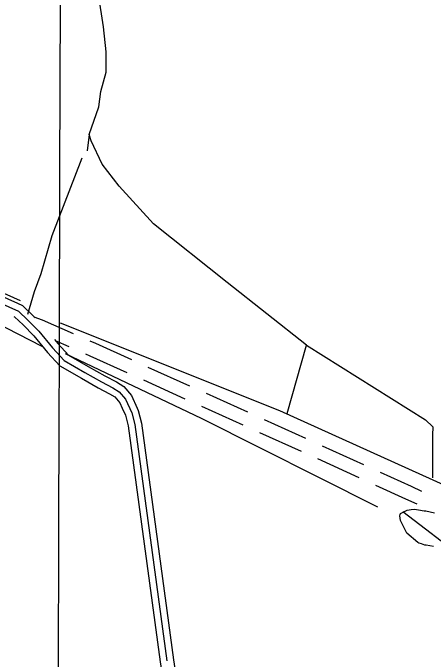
# Model space of a CAD drawing. Extents: x 3161665 to 3199565, y 885729 to 911164.
# Drawn here: x 3171034 to 3171958, y 901525 to 902946 of the extents above; entities that cross this region are included whole.
import ezdxf

# ---------------------------------------------------------------- set-up
doc = ezdxf.new("R2010")
doc.units = 0
for name, color, linetype in [('V-GRID-MAJR', 7, 'Continuous'), ('V-ROAD-CNTR', 7, 'Continuous'), ('V-SITE-VEGE', 7, 'Continuous'), ('V-TOPO-SHOR', 7, 'Continuous')]:
    doc.layers.add(name, color=color, linetype=linetype)

msp = doc.modelspace()

# ---------------------------------------------------------------- linework, layer by layer
at = {"layer": 'V-GRID-MAJR'}
msp.add_spline([(3171102.7, 891181.041), (3171121.2120000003, 897241.873), (3171139.73, 903304.649), (3171158.249, 909367.4720000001), (3171158.255, 909369.371)], degree=3, dxfattribs=at)
at = {"layer": 'V-ROAD-CNTR'}
for p, q in [((3171331.1283614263, 902167.0352003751), (3171422.2287310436, 902125.795545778)), ((3171321.2156299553, 902138.5918432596), (3171412.315999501, 902097.352188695)), ((3171458.6695375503, 902109.3011378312), (3171549.805458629, 902068.139957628)), ((3171448.7577610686, 902080.8598889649), (3171539.8936821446, 902039.6987087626)), ((3171586.25982706, 902051.6754855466), (3171677.395748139, 902010.5143053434)), ((3171576.3480505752, 902023.2342366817), (3171667.483971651, 901982.0730564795)), ((3171713.833704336, 901994.0137177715), (3171804.7784848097, 901952.4319283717)), ((3171703.9166851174, 901965.5609321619), (3171794.861465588, 901923.979142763))]:
    msp.add_line(p, q, dxfattribs=at)
for points in [[(3169857.7202477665, 902981.670008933), (3169814.040335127, 902935.243101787), (3169797.723367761, 902912.4731473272), (3169793.026377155, 902898.2781757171), (3169792.8283775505, 902885.3192016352), (3169796.6283699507, 902873.4612253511), (3169807.838347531, 902862.0292482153), (3170111.8287395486, 902716.6235390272), (3170628.808705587, 902477.1240180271), (3171046.465870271, 902289.8703925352), (3171066.923829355, 902270.2294318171), (3171091.3927804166, 902245.777480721), (3171121.437720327, 902208.8805545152), (3171146.731669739, 902181.4296094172), (3171192.1195789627, 902155.2066618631), (3171228.947505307, 902134.691702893), (3171254.1654548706, 902121.1997298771), (3171267.824427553, 902112.5907470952), (3171282.046399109, 902096.0737801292), (3171295.570372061, 902066.4598393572), (3171302.0833590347, 902040.8318906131), (3171372.6682178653, 901520.4499313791)], [(3169841.939279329, 902862.3452475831), (3170118.217726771, 902730.195511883), (3170635.029693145, 902490.7729907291), (3171044.0628750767, 902307.3863575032)], [(3171044.0628750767, 902307.3863575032), (3171054.9768532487, 902302.4933672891), (3171077.4208083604, 902280.9454103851), (3171083.077532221, 902275.2925150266)], [(3171036.199890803, 902278.0344162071), (3171037.954887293, 902277.2474177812), (3171056.4268503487, 902259.5134532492), (3171080.2468027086, 902235.7105008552), (3171110.0957430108, 902199.0535741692), (3171137.2486887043, 902169.5846331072), (3171184.7175937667, 902142.159687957), (3171221.7595196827, 902121.5257292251), (3171246.618469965, 902108.225755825), (3171257.924447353, 902101.099770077), (3171269.2874246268, 902087.9027964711), (3171274.4764142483, 902076.5418191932)], [(3171080.271800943, 902277.1400081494), (3171098.4445821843, 902270.8107529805), (3171166.9069518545, 902240.7263874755)], [(3171125.8606103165, 902227.2044147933), (3171132.7796976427, 902218.707534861), (3171156.2146507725, 902193.2745857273), (3171199.5215641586, 902168.2536357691), (3171236.1354909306, 902147.8576765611), (3171261.712439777, 902134.1737039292), (3171277.724407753, 902124.081724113), (3171294.8053735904, 902104.244763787), (3171307.385348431, 902076.6968188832)], [(3171126.807219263, 902225.5786734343), (3171157.005625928, 902212.3086112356)], [(3171203.527102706, 902224.6344232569), (3171215.884418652, 902219.2042575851), (3171294.68821358, 902183.5310622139)], [(3171193.62577354, 902196.2166484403), (3171203.6635813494, 902191.8057424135), (3171284.7754821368, 902155.0877050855)], [(3171274.4764142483, 902076.5418191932), (3171281.365400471, 902061.456849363), (3171287.3343885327, 902037.966896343), (3171357.8232475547, 901518.2909356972), (3171414.910133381, 901150.4756713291), (3171444.267074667, 900965.6450409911), (3171454.918053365, 900890.0301922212), (3171461.888039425, 900816.2613397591), (3171465.016033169, 900758.0274562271), (3171471.857019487, 900680.5106112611), (3171474.434014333, 900597.4577773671), (3171474.630013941, 900508.9259544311), (3171475.7650116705, 900428.5221152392), (3171477.060009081, 900314.828342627), (3171467.626027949, 900119.5087332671), (3171451.753059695, 899962.9710463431), (3171430.6191019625, 899788.0113962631)], [(3171307.537348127, 902076.362819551), (3171309.775343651, 902071.4628293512), (3171316.832329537, 902043.6968848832), (3171387.513188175, 901522.6089270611), (3171444.5460741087, 901155.1296620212), (3171473.9370153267, 900970.091032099), (3171484.719993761, 900893.5341852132), (3171491.8119795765, 900818.4773353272), (3171494.9459733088, 900760.1514519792), (3171501.8169595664, 900682.2966076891), (3171504.431954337, 900597.9557763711), (3171504.629953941, 900509.1719539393), (3171505.7629516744, 900428.904114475), (3171507.067949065, 900314.2743437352), (3171497.5519680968, 900117.2707377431), (3171481.5710000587, 899959.6590529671), (3171460.3830424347, 899784.2554037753)], [(3171841.156396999, 901935.7992126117), (3171909.2564749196, 901904.6624823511), (3171932.123776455, 901894.2669973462)], [(3171831.2393777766, 901907.3464270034), (3171896.811525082, 901877.3655176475), (3171922.2092579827, 901865.8196974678)]]:
    msp.add_lwpolyline(points, dxfattribs=at)
at = {"layer": 'V-SITE-VEGE'}
msp.add_lwpolyline([(3171958.709000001, 901772.5129999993), (3171942.684000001, 901775.1459999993), (3171940.015000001, 901775.1399999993), (3171931.9990000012, 901778.4599999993), (3171926.658000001, 901779.7829999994), (3171923.983000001, 901781.1119999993), (3171899.9110000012, 901801.7499999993), (3171891.197000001, 901819.0819999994), (3171886.501000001, 901829.7499999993), (3171884.473000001, 901839.7589999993), (3171885.139000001, 901842.4289999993), (3171886.466000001, 901845.1019999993), (3171901.134000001, 901852.4769999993), (3171909.807000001, 901853.8279999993), (3171917.147000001, 901854.5139999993), (3171925.826000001, 901853.1979999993), (3171938.514000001, 901850.5579999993), (3171941.848000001, 901850.5639999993), (3171961.216000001, 901845.9349999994)], dxfattribs=at)
at = {"layer": 'V-TOPO-SHOR'}
msp.add_line((3171051.000707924, 902312.4524090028), (3170398.0715873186, 902604.8614149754), dxfattribs=at)
for points in [[(3171227.7167711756, 902773.1454915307), (3171239.0014958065, 902815.6476232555), (3171239.099895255, 902860.4126038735), (3171233.624812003, 902915.2620050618), (3171222.5910059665, 902986.9105739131), (3171211.5129201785, 903038.4149014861), (3171193.7496071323, 903103.3634831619), (3171300.2312551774, 903178.1111270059), (3171317.055022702, 903194.8610949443), (3171327.164043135, 903211.6258228), (3171330.5287966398, 903214.9758163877)], [(3171201.767808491, 902678.0764874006), (3171223.1664735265, 902739.5815960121), (3171227.7167711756, 902773.1454915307)], [(3171679.737126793, 902214.8251884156), (3171505.4562806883, 902352.8612616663), (3171343.466124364, 902481.9172789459), (3171267.547696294, 902564.8997721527), (3171230.7223666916, 902613.1033058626), (3171206.214786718, 902664.6371532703), (3171201.767808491, 902678.0764874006), (3171197.21259087, 902642.2743428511)], [(3171185.986905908, 902626.6311994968), (3171119.5821816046, 902455.5502878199), (3171095.8960678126, 902371.6676088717), (3171081.261349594, 902332.5302306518), (3171066.602031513, 902282.2016072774)], [(3170366.605721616, 902545.6166952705), (3170511.9836692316, 902496.0554183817), (3170658.424161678, 902420.7518176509), (3170992.705373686, 902266.6962231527), (3171097.784998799, 902212.747007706)], [(3171138.1866407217, 902264.1381759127), (3171620.1086492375, 902071.7076297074), (3171987.9365368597, 901905.2678659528), (3172066.2211332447, 901880.4749275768), (3172102.0429576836, 901884.8727060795), (3172169.190428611, 901884.7251069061), (3172209.4690712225, 901880.16004934), (3172241.454000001, 901855.8929999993)], [(3171636.8807570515, 902064.9559828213), (3171679.737126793, 902214.8251884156), (3171941.25310542, 902050.8573723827), (3171956.886408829, 902035.1551893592), (3171956.8470490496, 902017.249197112), (3171956.6404102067, 901923.242737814)], [(3171149.230286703, 902196.9661051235), (3171447.7241140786, 902054.1804753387), (3171835.6347433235, 901859.7183189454)], [(3171891.56882922, 901849.5231989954), (3172025.6374523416, 901746.2685452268), (3172300.6321248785, 901604.6536996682)]]:
    msp.add_lwpolyline(points, dxfattribs=at)

doc.saveas('drawing.dxf')
